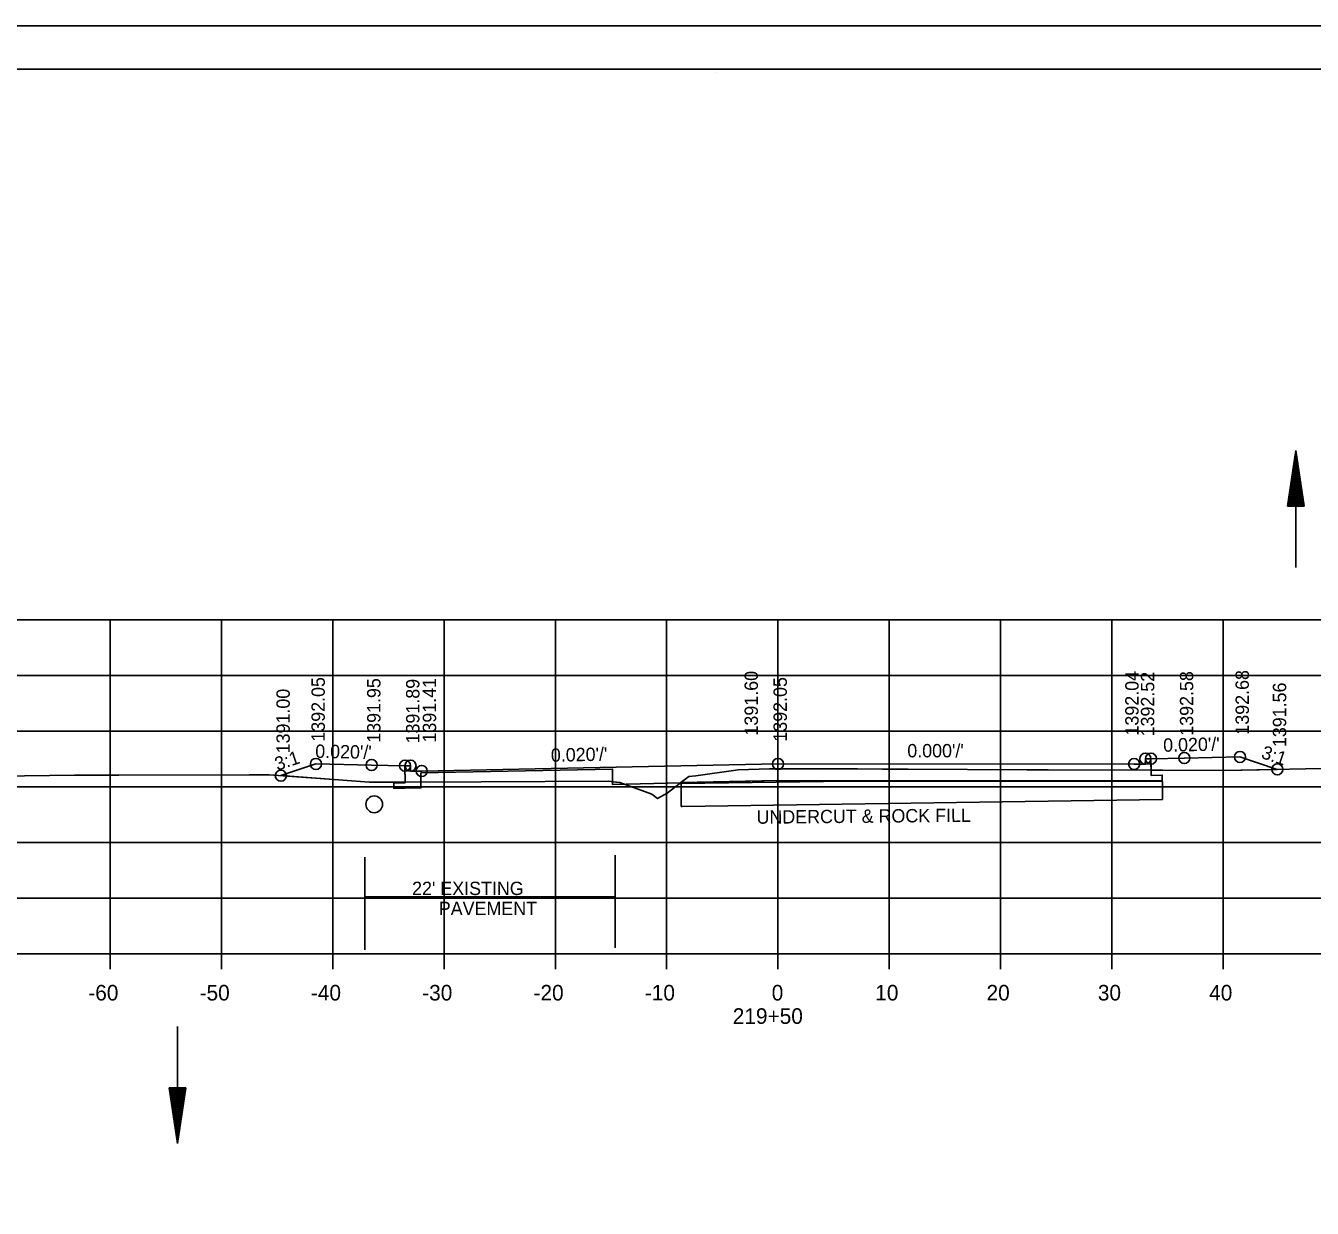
# Model space of a CAD drawing. Extents: x 1374311 to 1383814, y 384102 to 406278.
# Drawn here: x 1382572.5 to 1382688.1, y 405745.5 to 405851.8 of the extents above; entities that cross this region are included whole.
import ezdxf

# ---------------------------------------------------------------- set-up
doc = ezdxf.new("R2010")
doc.units = 0
for name, color, linetype in [('R_Axis', 7, 'Continuous'), ('R_Axis Annot', 7, 'Continuous'), ('R_Border', 7, 'Continuous'), ('R_Draft', 7, 'Continuous'), ('R_Exist Surface', 7, 'Continuous'), ('R_Fin Surface', 7, 'Continuous'), ('R_Grid', 7, 'Continuous'), ('R_No Plot', 7, 'Continuous'), ('R_Water', 7, 'Continuous'), ('R_Xsect Elev', 7, 'Continuous'), ('R_Xsect Slope', 7, 'Continuous')]:
    doc.layers.add(name, color=color, linetype=linetype)

msp = doc.modelspace()

# ---------------------------------------------------------------- linework, layer by layer
at = {"layer": 'R_Axis'}
for p, q in [((1382500.07, 405768.4), (1382780.07, 405768.4)), ((1382580.07, 405767), (1382580.07, 405768.4)), ((1382590.07, 405767), (1382590.07, 405768.4)), ((1382600.07, 405767), (1382600.07, 405768.4)), ((1382610.07, 405767), (1382610.07, 405768.4)), ((1382620.07, 405767), (1382620.07, 405768.4)), ((1382630.07, 405767), (1382630.07, 405768.4)), ((1382640.07, 405767), (1382640.07, 405768.4)), ((1382650.07, 405767), (1382650.07, 405768.4)), ((1382660.07, 405767), (1382660.07, 405768.4)), ((1382670.07, 405767), (1382670.07, 405768.4)), ((1382680.07, 405767), (1382680.07, 405768.4))]:
    msp.add_line(p, q, dxfattribs=at)
at = {"layer": 'R_Border'}
for p, q in [((1382482.07, 405847.86), (1382798.25, 405847.86)), ((1382634.59, 405847.6), (1382634.59, 405847.6)), ((1382634.59, 405847.6), (1382634.59, 405847.6))]:
    msp.add_line(p, q, dxfattribs=at)
at = {"layer": 'R_Draft'}
for p, q in [((1382685.84, 405808.59), (1382686.59, 405813.59)), ((1382687.34, 405808.59), (1382686.59, 405813.59)), ((1382685.97, 405808.59), (1382686.59, 405812.75)), ((1382687.22, 405808.59), (1382686.59, 405812.75)), ((1382686.1, 405808.59), (1382686.59, 405811.89)), ((1382687.09, 405808.59), (1382686.59, 405811.89)), ((1382686.22, 405808.59), (1382686.59, 405811.06)), ((1382686.35, 405808.59), (1382686.59, 405810.21)), ((1382686.97, 405808.59), (1382686.59, 405811.06)), ((1382686.84, 405808.59), (1382686.59, 405810.21)), ((1382686.48, 405808.59), (1382686.59, 405809.38)), ((1382686.71, 405808.59), (1382686.59, 405809.38)), ((1382687.34, 405808.59), (1382685.84, 405808.59)), ((1382585.37, 405756.34), (1382586.11, 405751.34)), ((1382586.87, 405756.34), (1382585.37, 405756.34)), ((1382585.5, 405756.34), (1382586.11, 405752.17)), ((1382585.62, 405756.34), (1382586.11, 405753.03)), ((1382585.75, 405756.34), (1382586.11, 405753.87)), ((1382585.88, 405756.34), (1382586.12, 405754.71)), ((1382586, 405756.34), (1382586.12, 405755.55)), ((1382586.87, 405756.34), (1382586.11, 405751.34)), ((1382586.62, 405756.34), (1382586.11, 405753.03)), ((1382586.75, 405756.34), (1382586.11, 405752.17)), ((1382586.49, 405756.34), (1382586.11, 405753.87)), ((1382586.36, 405756.34), (1382586.12, 405754.71)), ((1382586.24, 405756.34), (1382586.12, 405755.55))]:
    msp.add_line(p, q, dxfattribs=at)
at = {"layer": 'R_Exist Surface'}
msp.add_lwpolyline([(1382567.86, 405784.33), (1382576.88, 405784.44), (1382580.85, 405784.45), (1382592.55, 405784.48), (1382594.37, 405784.47), (1382600.58, 405784.03), (1382603.33, 405783.82), (1382613.41, 405783.83), (1382624.88, 405783.89), (1382625.5, 405783.8), (1382625.58, 405783.8), (1382625.87, 405783.77), (1382628.73, 405782.72), (1382629.24, 405782.33), (1382630.12, 405782.82), (1382632.07, 405784.33), (1382632.7, 405784.39), (1382636.51, 405784.92), (1382639.31, 405785), (1382647.23, 405785), (1382649.45, 405784.99), (1382650.23, 405784.97), (1382651.78, 405784.99), (1382662.42, 405784.91), (1382664.34, 405784.91), (1382674.61, 405784.9), (1382680.18, 405784.87), (1382691.84, 405785.1)], dxfattribs=at)
at = {"layer": 'R_Fin Surface'}
for p, q in [((1382646.3, 405783.89), (1382631.37, 405783.68)), ((1382631.37, 405783.68), (1382631.37, 405783.68)), ((1382631.37, 405783.68), (1382631.37, 405783.68)), ((1382631.37, 405783.68), (1382631.37, 405781.64)), ((1382674.62, 405783.88), (1382646.3, 405783.89)), ((1382674.62, 405782.24), (1382674.62, 405783.88)), ((1382631.37, 405781.64), (1382631.47, 405781.64)), ((1382631.47, 405781.64), (1382674.62, 405782.24))]:
    msp.add_line(p, q, dxfattribs=at)
for points in [[(1382595.41, 405784.4), (1382595.41, 405784.4), (1382598.56, 405785.45), (1382598.56, 405785.45), (1382603.56, 405785.35), (1382606.56, 405785.29), (1382606.56, 405785.29), (1382607.06, 405785.29), (1382607.06, 405785.29), (1382607.07, 405784.79), (1382608.07, 405784.81), (1382608.07, 405784.81), (1382608.07, 405784.81), (1382640.07, 405785.45), (1382640.07, 405785.45), (1382672.07, 405785.44), (1382673.07, 405785.42), (1382673.07, 405785.42), (1382673.08, 405785.92), (1382673.58, 405785.92), (1382673.58, 405785.92), (1382676.58, 405785.98), (1382676.58, 405785.98), (1382676.58, 405785.98), (1382681.58, 405786.08), (1382681.58, 405786.08), (1382684.93, 405784.96)], [(1382673.58, 405785.92), (1382673.59, 405784.42), (1382674.59, 405784.44), (1382674.58, 405783.94), (1382673.58, 405783.94), (1382640.07, 405783.95), (1382625.2, 405783.61), (1382625.21, 405784.98), (1382607.99, 405784.64), (1382607.99, 405783.3), (1382606.56, 405783.28), (1382605.56, 405783.26), (1382605.57, 405783.76), (1382606.57, 405783.76), (1382606.56, 405785.29)]]:
    msp.add_lwpolyline(points, dxfattribs=at)
at = {"layer": 'R_Grid'}
for p, q in [((1382500.07, 405798.4), (1382780.07, 405798.4)), ((1382580.07, 405768.4), (1382580.07, 405798.4)), ((1382590.07, 405768.4), (1382590.07, 405798.4)), ((1382600.07, 405768.4), (1382600.07, 405798.4)), ((1382610.07, 405768.4), (1382610.07, 405798.4)), ((1382620.07, 405768.4), (1382620.07, 405798.4)), ((1382630.07, 405768.4), (1382630.07, 405798.4)), ((1382640.07, 405768.4), (1382640.07, 405798.4)), ((1382650.07, 405768.4), (1382650.07, 405798.4)), ((1382660.07, 405768.4), (1382660.07, 405798.4)), ((1382670.07, 405768.4), (1382670.07, 405798.4)), ((1382680.07, 405768.4), (1382680.07, 405798.4)), ((1382500.07, 405793.4), (1382780.07, 405793.4)), ((1382500.07, 405788.4), (1382780.07, 405788.4)), ((1382500.07, 405783.4), (1382780.07, 405783.4)), ((1382500.07, 405778.4), (1382780.07, 405778.4)), ((1382500.07, 405773.4), (1382780.07, 405773.4)), ((1382500.07, 405768.4), (1382780.07, 405768.4))]:
    msp.add_line(p, q, dxfattribs=at)
at = {"layer": 'R_No Plot'}
msp.add_line((1382469.67, 405851.76), (1382803, 405851.76), dxfattribs=at)
for points in [[(1382469.66, 405851.76), (1382803, 405851.76), (1382803, 405638.42), (1382469.66, 405638.42)], [(1382715.99, 405847.86), (1382715.99, 405837.98), (1382751.72, 405837.98), (1382751.72, 405835.06), (1382774.92, 405835.06), (1382774.92, 405810.73), (1382798.25, 405810.73), (1382798.25, 405642.4), (1382482.07, 405642.4), (1382482.07, 405847.86)], [(1382673.59, 405784.9), (1382674.61, 405784.9), (1382680.18, 405784.87), (1382684.93, 405784.96), (1382681.58, 405786.08), (1382676.58, 405785.98), (1382673.58, 405785.92)], [(1382595.41, 405784.4), (1382600.58, 405784.03), (1382603.33, 405783.82), (1382606.57, 405783.82), (1382606.56, 405785.29), (1382603.56, 405785.35), (1382598.56, 405785.45)], [(1382631.35, 405783.77), (1382632.07, 405784.33), (1382632.7, 405784.39), (1382636.51, 405784.92), (1382639.31, 405785), (1382647.23, 405785), (1382649.45, 405784.99), (1382650.23, 405784.97), (1382651.78, 405784.99), (1382662.42, 405784.91), (1382664.34, 405784.91), (1382673.59, 405784.9), (1382673.59, 405784.42), (1382674.59, 405784.44), (1382674.58, 405783.94), (1382673.58, 405783.94), (1382640.07, 405783.95)]]:
    msp.add_lwpolyline(points, close=True, dxfattribs=at)
for centre in [(1382598.56, 405785.45), (1382598.56, 405785.45), (1382598.56, 405785.45), (1382603.56, 405785.35), (1382603.56, 405785.35), (1382603.56, 405785.35), (1382640.07, 405785.45), (1382640.07, 405785.45), (1382640.07, 405785.45), (1382672.07, 405785.44), (1382672.07, 405785.44), (1382672.07, 405785.44), (1382673.08, 405785.92), (1382673.08, 405785.92), (1382673.08, 405785.92), (1382673.58, 405785.92), (1382673.58, 405785.92), (1382676.58, 405785.98), (1382676.58, 405785.98), (1382676.58, 405785.98), (1382681.58, 405786.08), (1382681.58, 405786.08), (1382681.58, 405786.08), (1382595.41, 405784.4), (1382595.41, 405784.4), (1382595.41, 405784.4), (1382595.41, 405784.4), (1382595.41, 405784.4), (1382595.41, 405784.4), (1382606.56, 405785.29), (1382606.56, 405785.29), (1382607.06, 405785.29), (1382607.06, 405785.29), (1382607.06, 405785.29), (1382608.07, 405784.81), (1382608.07, 405784.81), (1382608.07, 405784.81), (1382684.93, 405784.96), (1382684.93, 405784.96), (1382684.93, 405784.96)]:
    msp.add_circle(centre, 0.5, dxfattribs=at)
at = {"layer": 'R_Water'}
for p, q in [((1382686.6, 405803.08), (1382686.59, 405813.59)), ((1382602.95, 405768.75), (1382602.95, 405777.07)), ((1382625.45, 405768.92), (1382625.45, 405777.24)), ((1382602.95, 405773.5), (1382625.45, 405773.5)), ((1382586.13, 405761.85), (1382586.11, 405751.34))]:
    msp.add_line(p, q, dxfattribs=at)
msp.add_circle((1382603.8, 405781.82), 0.75, dxfattribs=at)

# ---------------------------------------------------------------- texts
at = {"layer": 'R_Axis Annot'}
for s, p in [('-60', (1382578.11, 405764.2)), ('-50', (1382588.11, 405764.2)), ('-40', (1382598.11, 405764.2)), ('-30', (1382608.11, 405764.2)), ('-20', (1382618.11, 405764.2)), ('-10', (1382628.11, 405764.2)), ('0', (1382639.51, 405764.2)), ('10', (1382648.81, 405764.2)), ('20', (1382658.81, 405764.2)), ('30', (1382668.81, 405764.2)), ('40', (1382678.81, 405764.2)), ('219+50', (1382636.01, 405762.1))]:
    msp.add_text(s, height=1.4, dxfattribs=at).set_placement(p)
at = {"layer": 'R_Fin Surface'}
msp.add_text('UNDERCUT & ROCK FILL', height=1.2, rotation=0.5237, dxfattribs=at).set_placement((1382638.15, 405780.07))
at = {"layer": 'R_Water'}
for s, p in [("22' EXISTING ", (1382607.2, 405773.67)), ('PAVEMENT', (1382609.6, 405771.87))]:
    msp.add_text(s, height=1.2, dxfattribs=at).set_placement(p)
at = {"layer": 'R_Xsect Elev'}
for s, p in [('1392.05', (1382599.36, 405787.45)), ('1391.95', (1382604.36, 405787.35)), ('1391.89', (1382607.86, 405787.29)), ('1391.41', (1382609.36, 405787.37)), ('1391.60', (1382638.27, 405788)), ('1392.05', (1382640.87, 405787.45)), ('1392.04', (1382672.47, 405788)), ('1392.52', (1382673.88, 405787.92)), ('1392.58', (1382677.38, 405787.98)), ('1392.68', (1382682.38, 405788.08)), ('1391.00', (1382596.21, 405786.4)), ('1391.56', (1382685.73, 405786.96))]:
    msp.add_text(s, height=1.2, rotation=90, dxfattribs=at).set_placement(p)
at = {"layer": 'R_Xsect Slope'}
for s, rotation, p in [("0.020'/'", 358.8542, (1382598.49, 405786)), ("0.020'/'", 1.1458, (1382619.68, 405785.64)), ("0.000'/'", 359.9837, (1382651.69, 405786.04)), ("0.020'/'", 1.1458, (1382674.69, 405786.54)), ('3:1', 341.5651, (1382683.41, 405786)), ('3:1', 18.4349, (1382595.1, 405784.83))]:
    msp.add_text(s, height=1.2, rotation=rotation, dxfattribs=at).set_placement(p)

doc.saveas('drawing.dxf')
